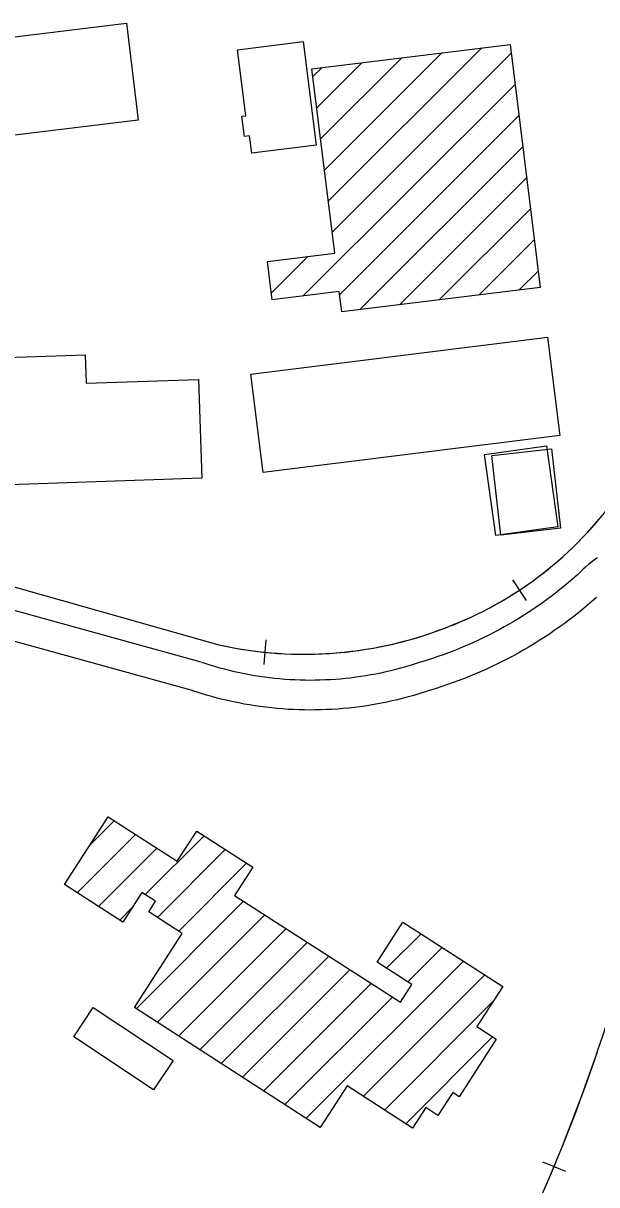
# Model space of a CAD drawing. Extents: x 3297716 to 3335574, y 688621 to 713991.
# Drawn here: x 3319021 to 3319601, y 703419 to 704594 of the extents above; entities that cross this region are included whole.
import ezdxf

# ---------------------------------------------------------------- set-up
doc = ezdxf.new("R2010")
doc.units = 0
for name, color, linetype in [('V-BLDG-OTLN', 7, 'Continuous'), ('V-RAIL-TRAK', 7, 'Continuous'), ('V-ROAD-CNTR', 7, 'Continuous')]:
    doc.layers.add(name, color=color, linetype=linetype)

msp = doc.modelspace()

# ---------------------------------------------------------------- linework, layer by layer
at = {"layer": 'V-BLDG-OTLN'}
for p, q in [((3319325.7, 704445.4), (3319444.2, 704563.9)), ((3319329.6, 704414), (3319484.6, 704568.9)), ((3319317.9, 704508.3), (3319363.5, 704553.9)), ((3319321.8, 704476.9), (3319403.9, 704558.9)), ((3319333.5, 704382.5), (3319514.4, 704563.4)), ((3319314, 704539.8), (3319323.2, 704548.9)), ((3319304.3, 704318), (3319518.3, 704532)), ((3319341.1, 704319.4), (3319522.2, 704500.5)), ((3319361.1, 704304.1), (3319526.1, 704469)), ((3319401.5, 704309.1), (3319530, 704437.6)), ((3319441.8, 704314.1), (3319533.9, 704406.1)), ((3319482.2, 704319.1), (3319537.8, 704374.7)), ((3319268.2, 704352.6), (3319268.5, 704352.9)), ((3319272.1, 704321.1), (3319308.8, 704357.9)), ((3319522.5, 704324.1), (3319541.7, 704343.2)), ((3319089.1, 703763.1), (3319113.3, 703787.3)), ((3319075.8, 703714.4), (3319134.8, 703773.4)), ((3319144.6, 703712.6), (3319204, 703771.9)), ((3319097.3, 703700.6), (3319156.3, 703759.6)), ((3319156.9, 703689.4), (3319225.5, 703758.1)), ((3319178.4, 703675.6), (3319247, 703744.2)), ((3319118.8, 703686.7), (3319131.2, 703699.1)), ((3319135.3, 703597.1), (3319244, 703705.8)), ((3319156.8, 703583.2), (3319265.5, 703692)), ((3319178.3, 703569.4), (3319287, 703678.1)), ((3319388.4, 703638.1), (3319423.3, 703673)), ((3319199.8, 703555.5), (3319308.5, 703664.3)), ((3319221.3, 703541.7), (3319330, 703650.4)), ((3319409.9, 703624.3), (3319444.8, 703659.1)), ((3319242.8, 703527.8), (3319351.5, 703636.6)), ((3319307.3, 703486.3), (3319466.3, 703645.3)), ((3319364.8, 703508.5), (3319487.8, 703631.4)), ((3319264.3, 703514), (3319373, 703622.7)), ((3319285.8, 703500.1), (3319394.5, 703608.9)), ((3319386.3, 703494.6), (3319496, 703604.3)), ((3319407.8, 703480.8), (3319495.7, 703568.6))]:
    msp.add_line(p, q, dxfattribs=at)
for points in [[(3318926.7, 704569.7), (3319125.5, 704593.8), (3319137.4, 704495.8), (3318940.4, 704472), (3318939.2, 704481.5), (3318903.7, 704477.2), (3318900, 704507.7), (3318933.7, 704511.8)], [(3319304.2, 704575.5), (3319317.4, 704470.5), (3319252.2, 704462.3), (3319250, 704480), (3319244.9, 704479.4), (3319242.3, 704499.8), (3319246.3, 704500.3), (3319237.9, 704567.1)], [(3319513.3, 704572.5), (3319543.7, 704326.7), (3319343.2, 704301.9), (3319340.7, 704322.5), (3319273, 704314.1), (3319268.2, 704352.8), (3319336.1, 704361.2), (3319313, 704547.7)], [(3319563.5, 704176.9), (3319263.9, 704139.4), (3319251.4, 704238.9), (3319551, 704276.4)], [(3319201.9, 704133.7), (3318900.2, 704123.4), (3318896.8, 704223.3), (3318965.2, 704225.6), (3318964.2, 704254.3), (3319084, 704258.4), (3319085, 704229.8), (3319198.5, 704233.6)], [(3319499, 704075.7), (3319487.5, 704157.5), (3319550.1, 704166.3), (3319561.6, 704084.5)], [(3319555.1, 704163.4), (3319564.1, 704083), (3319503.8, 704076.2), (3319494.8, 704156.7)], [(3319321.5, 703477.1), (3319133.6, 703598.2), (3319182, 703673.2), (3319148.2, 703695), (3319155.1, 703705.8), (3319141.3, 703714.7), (3319121.9, 703684.7), (3319063.1, 703722.7), (3319107.2, 703791.2), (3319177, 703746.2), (3319196.7, 703776.7), (3319253.2, 703740.3), (3319234.8, 703711.8), (3319402.6, 703603.7), (3319414.1, 703621.6), (3319378.9, 703644.3), (3319405, 703684.8), (3319505.9, 703619.7), (3319479.7, 703579), (3319499.4, 703566.3), (3319461.9, 703508.1), (3319455.3, 703512.4), (3319440.4, 703489.3), (3319428.2, 703497.1), (3319414.8, 703476.3), (3319348.5, 703519)], [(3319092.1, 703598.4), (3319172.7, 703544.7), (3319153, 703515), (3319072.3, 703568.7)]]:
    msp.add_lwpolyline(points, close=True, dxfattribs=at)
at = {"layer": 'V-RAIL-TRAK'}
for points in [[(3318260.4, 704229.7), (3318365.4, 704208.3), (3318738.4, 704101.3), (3319218.8, 703965.2)], [(3318738.4, 704101.3), (3319218.8, 703965.2), (3319224, 703964.1), (3319230.8, 703962.7), (3319237.6, 703961.5), (3319244.4, 703960.3), (3319251.2, 703959.4), (3319258.1, 703958.5), (3319264.9, 703957.7), (3319271.8, 703957.1), (3319278.7, 703956.5), (3319285.6, 703956.1), (3319292.5, 703955.8), (3319299.4, 703955.7), (3319306.3, 703955.6), (3319313.2, 703955.7), (3319320.1, 703955.9), (3319327, 703956.3), (3319333.9, 703956.7), (3319340.8, 703957.3), (3319347.7, 703957.9), (3319354.5, 703958.8), (3319361.4, 703959.7), (3319368.2, 703960.7), (3319375, 703961.8), (3319381.8, 703963.1), (3319388.5, 703964.5), (3319395.3, 703966), (3319402, 703967.7), (3319408.7, 703969.4), (3319415.3, 703971.3), (3319421.9, 703973.3), (3319428.5, 703975.3), (3319435.1, 703977.6), (3319441.5, 703979.9), (3319448, 703982.3), (3319454.4, 703984.9), (3319456.8, 703985.9), (3319462.9, 703988.3), (3319468.8, 703990.9), (3319474.8, 703993.6), (3319480.6, 703996.4), (3319486.5, 703999.3), (3319492.3, 704002.3), (3319498, 704005.5)], [(3319498, 704005.5), (3319503.7, 704008.7), (3319509.3, 704012), (3319514.9, 704015.4), (3319520.3, 704018.9), (3319525.8, 704022.5), (3319531.1, 704026.1), (3319536.5, 704029.9), (3319541.7, 704033.8), (3319546.9, 704037.8), (3319552, 704041.8), (3319557, 704046), (3319561.9, 704050.2), (3319566.8, 704054.5), (3319571.6, 704058.9), (3319576.4, 704063.4), (3319581, 704068), (3319585.6, 704072.6), (3319590.1, 704077.4), (3319594.5, 704082.1), (3319598.8, 704087), (3319603, 704092)], [(3319515.8, 704030.9), (3319529.6, 704010)], [(3319266.5, 703970.1), (3319264.3, 703945.2)], [(3318304.4, 701417), (3318944.2, 702423.2), (3319364.6, 703087.2), (3319371, 703096.2), (3319389, 703122.9), (3319406.8, 703149.7), (3319423.8, 703176.9), (3319440.5, 703204.3), (3319456.7, 703232), (3319472.4, 703260.1), (3319487.5, 703288.3), (3319502.4, 703317), (3319516.5, 703345.7), (3319530.3, 703374.9), (3319543.4, 703404.1), (3319556.1, 703433.6), (3319568.3, 703463.2), (3319580, 703493.3), (3319591, 703523.4), (3319601.6, 703553.6)], [(3319546.2, 703442.3), (3319569.3, 703432.8)]]:
    msp.add_lwpolyline(points, dxfattribs=at)
for centre, radius, start, end in [((3319317.1, 704332.1), 373.4, 291.5772, 325.9735), ((3319305.2, 704351.3), 395.6, 257.3896, 292.1643), ((3317858.8, 704145.7), 1840.6, 324.8936, 351.2393)]:
    msp.add_arc(centre, radius, start, end, dxfattribs=at)
at = {"layer": 'V-ROAD-CNTR'}
for points in [[(3319201.2, 703947.5), (3318730.6, 704077.8), (3318129.6, 704251.5)], [(3319601.7, 704053.3), (3319598.6, 704051), (3319595.6, 704048.7), (3319592.6, 704046.3), (3319589.7, 704043.8), (3319586.8, 704041.3), (3319584, 704038.7), (3319581.3, 704036.1), (3319580.3, 704035)], [(3319581, 704035.7), (3319576.7, 704031.9), (3319572.4, 704028.2), (3319568, 704024.6), (3319563.6, 704021), (3319559.2, 704017.5), (3319554.7, 704014.1), (3319550.1, 704010.7), (3319545.6, 704007.4), (3319540.9, 704004.2), (3319536.3, 704001), (3319531.5, 703997.9), (3319526.8, 703994.8), (3319522, 703991.8), (3319517.1, 703988.9), (3319512.3, 703986), (3319507.3, 703983.3), (3319502.4, 703980.5), (3319497.4, 703977.9), (3319492.4, 703975.3), (3319487.3, 703972.8), (3319482.2, 703970.3), (3319477.1, 703967.9), (3319471.9, 703965.6), (3319466.7, 703963.4), (3319461.5, 703961.2), (3319456.3, 703959.1), (3319451, 703957.1), (3319445.7, 703955.2), (3319440.3, 703953.3), (3319435, 703951.5), (3319429.6, 703949.7), (3319424.2, 703948.1), (3319422.7, 703947.6)], [(3319600.8, 704013.2), (3319596.3, 704009.2), (3319591.7, 704005.3), (3319587, 704001.4), (3319582.3, 703997.6), (3319577.6, 703993.8), (3319572.7, 703990.2), (3319567.9, 703986.5), (3319563, 703983), (3319558, 703979.5), (3319553, 703976.1), (3319547.9, 703972.7), (3319542.8, 703969.5), (3319537.7, 703966.3), (3319532.5, 703963.1), (3319527.3, 703960.1), (3319522, 703957.1), (3319516.7, 703954.1), (3319511.3, 703951.3), (3319505.9, 703948.5), (3319500.5, 703945.8), (3319495, 703943.2), (3319489.5, 703940.6), (3319484, 703938.2), (3319478.4, 703935.8), (3319472.8, 703933.4), (3319467.2, 703931.2), (3319461.5, 703929), (3319455.8, 703926.9), (3319450.1, 703924.9), (3319444.4, 703923), (3319438.6, 703921.1), (3319432.8, 703919.4), (3319431.3, 703918.9)], [(3319193.2, 703918.6), (3318958.9, 703983.5)], [(3319422.3, 703947.5), (3319417.3, 703945.9), (3319412.4, 703944.3), (3319407.5, 703942.9), (3319402.6, 703941.5), (3319397.6, 703940.1), (3319392.6, 703938.9), (3319387.6, 703937.7), (3319382.6, 703936.6), (3319377.6, 703935.6), (3319372.5, 703934.7), (3319367.5, 703933.8), (3319362.4, 703933), (3319357.3, 703932.3), (3319352.2, 703931.6), (3319347.1, 703931.1), (3319342, 703930.6), (3319336.9, 703930.2), (3319331.8, 703929.8), (3319326.6, 703929.6), (3319321.5, 703929.4), (3319316.4, 703929.3), (3319311.2, 703929.2), (3319306.1, 703929.3), (3319301, 703929.4), (3319295.8, 703929.6), (3319290.7, 703929.9), (3319285.6, 703930.2), (3319280.5, 703930.7), (3319275.4, 703931.2), (3319270.3, 703931.7), (3319265.2, 703932.4), (3319260.1, 703933.1), (3319255, 703933.9), (3319250, 703934.8), (3319244.9, 703935.8), (3319239.9, 703936.8), (3319234.9, 703937.9), (3319229.9, 703939.1), (3319224.9, 703940.4), (3319219.9, 703941.7), (3319215, 703943.1), (3319210.1, 703944.6), (3319205.2, 703946.2), (3319201.9, 703947.2)], [(3319431.7, 703919), (3319426.5, 703917.3), (3319421.2, 703915.6), (3319415.9, 703914), (3319410.5, 703912.5), (3319405.1, 703911.1), (3319399.7, 703909.7), (3319394.2, 703908.5), (3319388.8, 703907.3), (3319383.3, 703906.2), (3319377.8, 703905.1), (3319372.3, 703904.2), (3319366.8, 703903.3), (3319361.3, 703902.5), (3319355.7, 703901.8), (3319350.2, 703901.2), (3319344.6, 703900.7), (3319339.1, 703900.2), (3319333.5, 703899.9), (3319327.9, 703899.6), (3319322.4, 703899.4), (3319316.8, 703899.3), (3319311.2, 703899.2), (3319305.6, 703899.3), (3319300, 703899.4), (3319294.5, 703899.6), (3319288.9, 703899.9), (3319283.3, 703900.3), (3319277.7, 703900.8), (3319272.2, 703901.3), (3319266.6, 703902), (3319261.1, 703902.7), (3319255.6, 703903.5), (3319250.1, 703904.4), (3319244.6, 703905.3), (3319239.1, 703906.4), (3319233.6, 703907.5), (3319228.2, 703908.7), (3319222.7, 703910), (3319217.3, 703911.3), (3319211.9, 703912.8), (3319206.6, 703914.3), (3319201.2, 703915.9), (3319195.9, 703917.6), (3319192.4, 703918.8)]]:
    msp.add_lwpolyline(points, dxfattribs=at)
for radius in [2412.5, 2475]:
    msp.add_arc((3317552.7, 704370.6), radius, 325.0714, 342.4547, dxfattribs=at)

doc.saveas('drawing.dxf')
